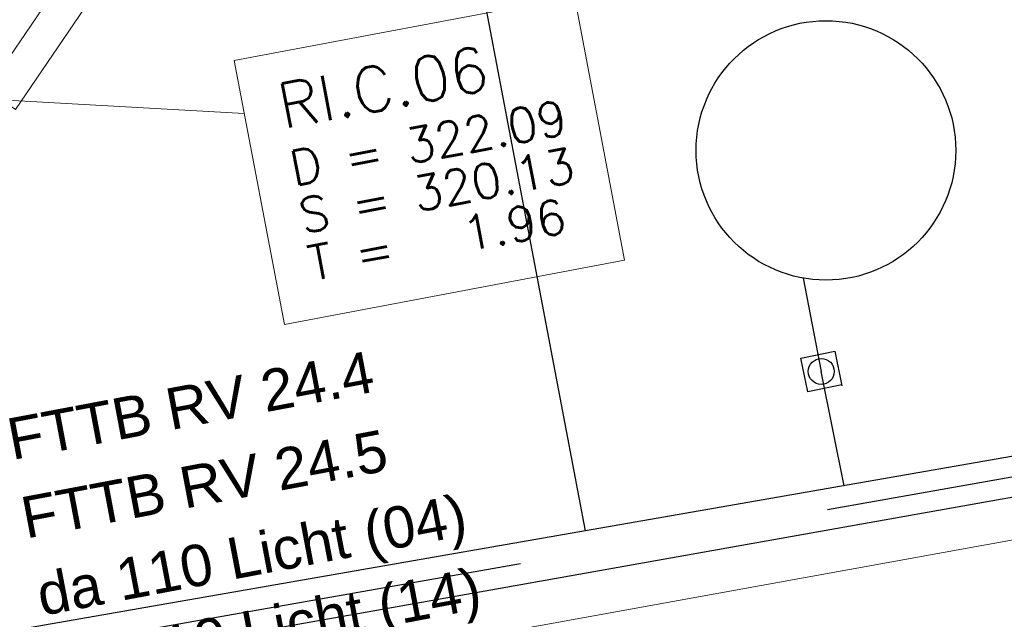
# Model space of a CAD drawing. Header units: metres. Extents: x -502 to 161, y -108 to 174.
# Tile 456 of 656: x -90.46 to -84.77, y -16.26 to -12.79. Entities that reach past the tile are written whole.
import ezdxf

# ---------------------------------------------------------------- set-up
doc = ezdxf.new("R2010")
doc.units = ezdxf.units.M
doc.header["$LTSCALE"] = 0.1
doc.linetypes.add('237', pattern=[93, 75, -18])
for name, color, linetype in [('BRI31-005.06-5f07-Koordinierung Lageplan 4. BA ZOB Fernbusbahnh', 7, 'Continuous'), ('BRI31-005.07-5f08-Koordinierung Lageplan 4. BA Radstation - Seeterrasse 2023-05-31', 7, 'Continuous'), ('BRI32-005.03-5f06-Koordinierung Schemaplan 4 BA ZOB Teilbereich 2 Ost - Bahnhofsallee 2023-01-21', 7, 'Continuous')]:
    doc.layers.add(name, color=color, linetype=linetype)
doc.styles.add('Arial', font='arial.ttf')
doc.styles.add('Txt', font='txt_____.ttf')

msp = doc.modelspace()

# ---------------------------------------------------------------- linework, layer by layer
at = {"layer": 'BRI31-005.06-5f07-Koordinierung Lageplan 4. BA ZOB Fernbusbahnh', "color": 5, "linetype": 'Continuous', "lineweight": 30, "true_color": 0x0000ff, "transparency": 33554687, "flags": 128}
msp.add_lwpolyline([(-57.2167, -0.4304), (-55.852, -7.4097, -0.417279), (-57.4515, -9.7603), (-62.1965, -10.6367, 0.080285), (-64.2767, -11.3793, -0.07766), (-66.3548, -12.1334), (-66.674, -12.1958), (-74.9627, -13.8164), (-95.9298, -17.5502, 0.070894), (-96.8879, -17.8653), (-96.8879, -17.8653, -0.07089), (-97.846, -18.1804), (-97.846, -18.1804), (-99.4772, -18.4709)], format="xyb", dxfattribs=at)
at = {"layer": 'BRI31-005.07-5f08-Koordinierung Lageplan 4. BA Radstation - Seeterrasse 2023-05-31', "color": 5, "linetype": 'Continuous', "lineweight": 30, "true_color": 0x0000ff, "transparency": 33554687, "flags": 128}
msp.add_lwpolyline([(-57.2167, -0.4304), (-55.852, -7.4097, -0.417279), (-57.4515, -9.7603), (-62.1965, -10.6367, 0.080285), (-64.2767, -11.3793, -0.07766), (-66.3548, -12.1334), (-66.674, -12.1958), (-74.9627, -13.8164), (-95.9298, -17.5502, 0.070894), (-96.8879, -17.8653), (-96.8879, -17.8653, -0.07089), (-97.846, -18.1804), (-97.846, -18.1804), (-99.4772, -18.4709)], format="xyb", dxfattribs=at)
msp.add_lwpolyline([(-57.2167, -0.4304), (-55.852, -7.4097, -0.417279), (-57.4515, -9.7603), (-62.1965, -10.6367, 0.080285), (-64.2767, -11.3793, -0.07766), (-66.3548, -12.1334), (-66.674, -12.1958), (-74.9627, -13.8164), (-95.9298, -17.5502, 0.070894), (-96.8879, -17.8653), (-96.8879, -17.8653, -0.07089), (-97.846, -18.1804), (-97.846, -18.1804), (-99.4772, -18.4709)], format="xyb", dxfattribs=at)
at = {"layer": 'BRI32-005.03-5f06-Koordinierung Schemaplan 4 BA ZOB Teilbereich 2 Ost - Bahnhofsallee 2023-01-21', "color": 7, "linetype": 'Continuous', "lineweight": 13, "transparency": 33554687}
msp.add_line((-105.646, -19.5907), (-52.9432, -10.0446), dxfattribs=at)
msp.add_line((-105.646, -19.5907), (-52.9432, -10.0446), dxfattribs=at)
at = {"layer": 'BRI32-005.03-5f06-Koordinierung Schemaplan 4 BA ZOB Teilbereich 2 Ost - Bahnhofsallee 2023-01-21', "color": 142, "linetype": 'Continuous', "lineweight": 30, "true_color": 0x0099cc, "transparency": 33554687}
for p, q in [((-87.1867, -15.7475), (-87.8728, -12.1418)), ((-85.9304, -14.2864), (-85.8249, -14.8263)), ((-85.6929, -15.4868), (-85.8249, -14.8263))]:
    msp.add_line(p, q, dxfattribs=at)
at = {"layer": 'BRI32-005.03-5f06-Koordinierung Schemaplan 4 BA ZOB Teilbereich 2 Ost - Bahnhofsallee 2023-01-21', "color": 1, "linetype": 'Continuous', "lineweight": 20, "true_color": 0xff0000, "transparency": 33554687}
msp.add_line((-90.5631, -13.255), (-89.1585, -13.3341), dxfattribs=at)
at = {"layer": 'BRI32-005.03-5f06-Koordinierung Schemaplan 4 BA ZOB Teilbereich 2 Ost - Bahnhofsallee 2023-01-21', "color": 5, "linetype": 'Continuous', "lineweight": 30, "true_color": 0x0000ff, "transparency": 33554687, "flags": 128}
msp.add_lwpolyline([(-57.2167, -0.4304), (-55.852, -7.4097, -0.417279), (-57.4515, -9.7603), (-62.1965, -10.6367, 0.080285), (-64.2767, -11.3793, -0.07766), (-66.3548, -12.1334), (-66.674, -12.1958), (-74.9627, -13.8164), (-95.9298, -17.5502, 0.070894), (-96.8879, -17.8653), (-96.8879, -17.8653, -0.07089), (-97.846, -18.1804), (-97.846, -18.1804), (-99.4772, -18.4709)], format="xyb", dxfattribs=at)
at = {"layer": 'BRI32-005.03-5f06-Koordinierung Schemaplan 4 BA ZOB Teilbereich 2 Ost - Bahnhofsallee 2023-01-21', "color": 35, "linetype": '237', "lineweight": 30, "true_color": 0x99724c, "transparency": 33554687, "flags": 128}
msp.add_lwpolyline([(-104.0755, -18.4873, -0.088812), (-103.723, -18.4853, 0.089714), (-101.9431, -18.4724), (-101.5264, -18.3989, -0.070654), (-100.515, -18.365, 0.070651), (-99.5037, -18.3312), (-97.8719, -18.0435, 0.070905), (-96.9136, -17.73, -0.070908), (-95.9552, -17.4165), (-76.0001, -13.8979), (-74.9819, -13.7183), (-67.8003, -12.3142), (-67.8003, -12.3142, 0.198912), (-67.1626, -11.8911), (-67.1626, -11.8911), (-66.8376, -11.4082)], format="xyb", dxfattribs=at)
at = {"layer": 'BRI32-005.03-5f06-Koordinierung Schemaplan 4 BA ZOB Teilbereich 2 Ost - Bahnhofsallee 2023-01-21', "color": 1, "linetype": 'Continuous', "lineweight": 13, "true_color": 0xff0000, "transparency": 33554687, "flags": 128}
msp.add_lwpolyline([(-89.6888, -11.7908), (-90.6458, -13.1988), (-90.4804, -13.3112), (-89.5234, -11.9032)], dxfattribs=at)
at = {"layer": 'BRI32-005.03-5f06-Koordinierung Schemaplan 4 BA ZOB Teilbereich 2 Ost - Bahnhofsallee 2023-01-21', "color": 142, "linetype": 'Continuous', "lineweight": 30, "true_color": 0x0099cc, "transparency": 33554687, "flags": 128}
msp.add_lwpolyline([(-67.0707, -12.0696), (-72.3203, -13.096), (-75.0011, -13.6202), (-87.1867, -15.7475), (-95.9805, -17.2827, 0.070922), (-96.9392, -17.5946, -0.070918), (-97.8979, -17.9063), (-99.5302, -18.1913)], format="xyb", dxfattribs=at)
at = {"layer": 'BRI32-005.03-5f06-Koordinierung Schemaplan 4 BA ZOB Teilbereich 2 Ost - Bahnhofsallee 2023-01-21', "color": 7, "linetype": 'Continuous', "lineweight": 13, "transparency": 33554687, "flags": 128}
msp.add_lwpolyline([(-89.2164, -13.0287), (-87.2514, -12.6561), (-86.9619, -14.1829), (-88.9269, -14.5555), (-89.2164, -13.0287)], dxfattribs=at)
at = {"layer": 'BRI32-005.03-5f06-Koordinierung Schemaplan 4 BA ZOB Teilbereich 2 Ost - Bahnhofsallee 2023-01-21', "color": 1, "linetype": 'Continuous', "lineweight": 20, "true_color": 0xff0000, "transparency": 33554687, "flags": 128}
msp.add_lwpolyline([(-89.2164, -13.0287), (-87.2514, -12.6561), (-86.9619, -14.1829), (-88.9269, -14.5555), (-89.2164, -13.0287)], dxfattribs=at)
at = {"layer": 'BRI32-005.03-5f06-Koordinierung Schemaplan 4 BA ZOB Teilbereich 2 Ost - Bahnhofsallee 2023-01-21', "color": 142, "linetype": 'Continuous', "lineweight": 30, "true_color": 0x0099cc, "transparency": 33554687, "flags": 128}
msp.add_lwpolyline([(-85.7066, -14.9039), (-85.9024, -14.9446), (-85.9431, -14.7488), (-85.7473, -14.7081), (-85.7056, -14.9087)], dxfattribs=at)
at = {"layer": 'BRI32-005.03-5f06-Koordinierung Schemaplan 4 BA ZOB Teilbereich 2 Ost - Bahnhofsallee 2023-01-21', "color": 142, "linetype": 'Continuous', "lineweight": 30, "true_color": 0x0099cc, "transparency": 33554687}
for centre, radius in [((-85.7978, -13.5482), 0.75), ((-85.8249, -14.8263), 0.075)]:
    msp.add_circle(centre, radius, dxfattribs=at)

# ---------------------------------------------------------------- texts
at = {"layer": 'BRI32-005.03-5f06-Koordinierung Schemaplan 4 BA ZOB Teilbereich 2 Ost - Bahnhofsallee 2023-01-21', "color": 1, "true_color": 0xff0000, "transparency": 33554687, "attachment_point": 1, "line_spacing_factor": 0.25}
for s, insert, char_height, rotation, style in [('RI.C.06', (-88.9827, -13.1693), 0.26, 10.737, 'Txt'), ('D = 322.09', (-88.9093, -13.5564), 0.2, 10.737, 'Txt'), ('S = 320.13', (-88.8571, -13.8315), 0.2, 10.737, 'Txt'), ('T =   1.96', (-88.8049, -14.1066), 0.2, 10.737, 'Txt'), ('FTTB RV 24.4', (-90.5446, -15.103), 0.24, 10.6907, 'Arial'), ('FTTB RV 24.5', (-90.4647, -15.5574), 0.24, 10.6907, 'Arial')]:
    msp.add_mtext(s, dxfattribs=dict(at, insert=insert, char_height=char_height, rotation=rotation, style=style))
at = {"layer": 'BRI32-005.03-5f06-Koordinierung Schemaplan 4 BA ZOB Teilbereich 2 Ost - Bahnhofsallee 2023-01-21', "color": 190, "true_color": 0x7f00ff, "transparency": 33554687, "char_height": 0.24, "attachment_point": 1, "rotation": 10.7739, "line_spacing_factor": 0.25, "style": 'Arial'}
for s, insert in [('da 110 Licht (04)', (-90.3742, -16.0044)), ('da 110 Licht (14)', (-90.2916, -16.4292))]:
    msp.add_mtext(s, dxfattribs=dict(at, insert=insert))

doc.saveas('drawing.dxf')
